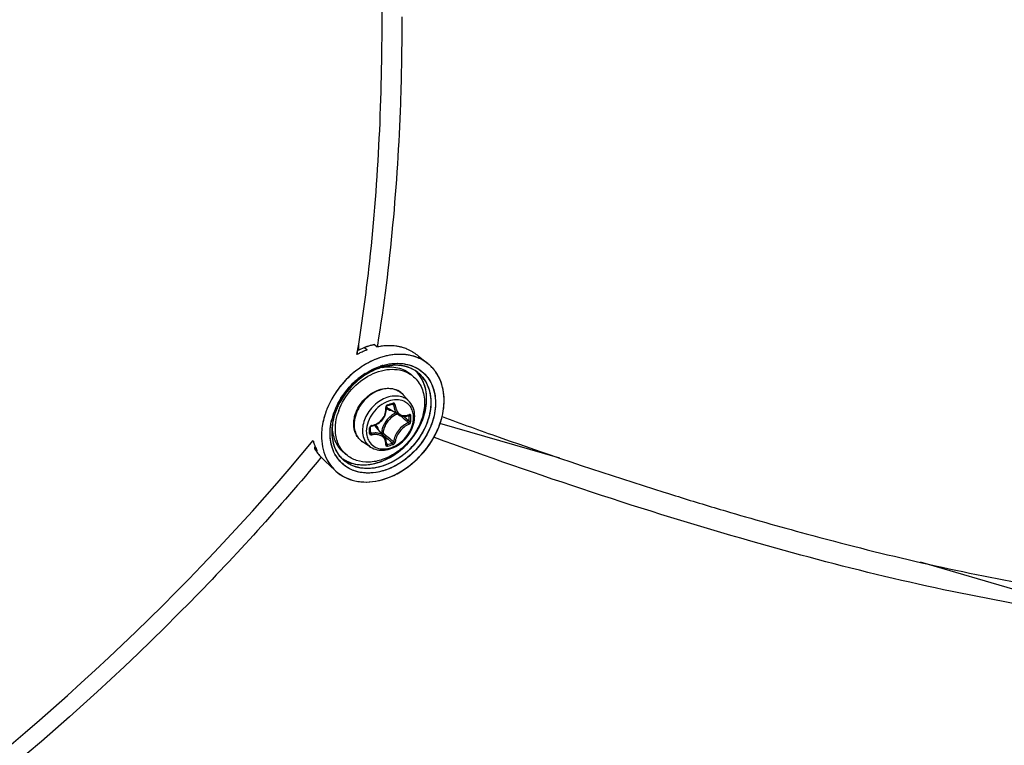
# Model space of a CAD drawing. Header units: millimetres. Extents: x 0 to 420, y 0 to 297.
# Tile 463 of 514: x 365 to 373, y 200 to 206. Entities that reach past the tile are written whole.
import ezdxf

# ---------------------------------------------------------------- set-up
doc = ezdxf.new("R2010")
doc.units = ezdxf.units.MM
doc.header["$LTSCALE"] = 23.1
doc.layers.get('0').update_dxf_attribs({"linetype": 'CONTINUOUS'})

msp = doc.modelspace()

# ---------------------------------------------------------------- linework, layer by layer
at = {"color": 7, "linetype": 'Continuous'}
for p, q in [((367.6266, 203.2138), (367.6326, 203.2492)), ((367.6272, 203.2131), (367.633, 203.2487)), ((367.6415, 203.2532), (367.6326, 203.2492)), ((367.6415, 203.2532), (367.6415, 203.3039)), ((367.6922, 203.2754), (367.6415, 203.2532)), ((367.6922, 203.2754), (367.7168, 203.2552)), ((367.7788, 203.3004), (367.8034, 203.2802)), ((367.8053, 203.2959), (367.8027, 203.2803)), ((367.8056, 203.2954), (367.8031, 203.2798)), ((367.8034, 203.2802), (367.8043, 203.2804)), ((367.8044, 203.2804), (367.8034, 203.2802)), ((367.8044, 203.2804), (367.8034, 203.2802)), ((368.1643, 203.2003), (368.2467, 203.1346)), ((367.8358, 203.0994), (367.8365, 203.0996)), ((367.8358, 203.0993), (367.8365, 203.0994)), ((367.8413, 203.1155), (367.842, 203.1157)), ((367.842, 203.1157), (367.8424, 203.1158)), ((367.8479, 203.1036), (367.8456, 203.1028)), ((367.8479, 203.1036), (367.8457, 203.1029)), ((367.5649, 203.0272), (367.5644, 203.0267)), ((367.6873, 203.0406), (367.6976, 203.0473)), ((368.1219, 203.02), (368.0969, 203.0417)), ((367.9034, 202.807), (367.9031, 202.8069)), ((367.9034, 202.807), (367.9031, 202.8069)), ((368.0868, 202.8001), (368.0315, 202.8626)), ((367.8917, 202.7688), (367.9066, 202.7729)), ((367.9929, 202.6863), (367.9001, 202.7438)), ((367.9359, 202.7815), (367.9471, 202.7755)), ((367.4068, 202.6463), (367.407, 202.6473)), ((368.0332, 202.6739), (368.0356, 202.6719)), ((368.0767, 202.682), (368.0838, 202.6783)), ((368.0805, 202.6839), (368.0796, 202.6832)), ((368.0796, 202.6832), (368.0809, 202.6836)), ((368.0809, 202.6836), (368.0815, 202.6837)), ((368.3704, 202.6718), (368.3704, 202.6719)), ((367.4127, 202.6112), (367.4122, 202.6082)), ((367.4132, 202.6109), (367.4133, 202.6113)), ((367.4135, 202.6109), (367.4135, 202.6113)), ((367.7436, 202.5592), (367.7434, 202.5779)), ((367.7434, 202.5306), (367.7436, 202.5541)), ((367.7436, 202.5541), (367.7436, 202.5592)), ((367.8651, 202.4975), (367.7951, 202.5808)), ((369.3993, 202.3089), (368.3521, 202.6111)), ((367.7435, 202.5375), (367.7528, 202.5251)), ((367.842, 202.5302), (367.8384, 202.5292)), ((367.8517, 202.5134), (367.8673, 202.5001)), ((367.8673, 202.5001), (367.8851, 202.4851)), ((368.3035, 202.4895), (368.2985, 202.4913)), ((368.3036, 202.4893), (368.2986, 202.4912)), ((367.258, 202.4201), (367.2562, 202.3941)), ((367.2562, 202.3941), (367.2798, 202.372)), ((367.2794, 202.3728), (367.2798, 202.372)), ((367.2798, 202.372), (367.2794, 202.3727)), ((367.7454, 202.4058), (367.6757, 202.4517)), ((367.8829, 202.4292), (367.8838, 202.4284)), ((367.8836, 202.4363), (367.8896, 202.4281)), ((367.8838, 202.4284), (367.8847, 202.4279)), ((367.2725, 202.3671), (367.272, 202.3678)), ((367.2726, 202.3671), (367.2721, 202.3679)), ((367.2995, 202.3316), (367.3231, 202.3095)), ((367.314, 202.3171), (367.3113, 202.3139)), ((367.3142, 202.317), (367.3115, 202.3138)), ((367.3482, 202.2833), (367.3231, 202.3095)), ((367.5327, 202.3397), (367.5077, 202.3613)), ((367.3482, 202.2833), (367.4372, 202.1999)), ((367.4408, 202.1965), (367.4415, 202.1959)), ((367.4409, 202.1966), (367.4415, 202.196)), ((370.307, 202.0126), (370.3399, 202.0023)), ((370.3399, 202.0023), (370.4087, 201.9809)), ((370.828, 201.8538), (370.847, 201.8483)), ((370.828, 201.8538), (370.8471, 201.8482)), ((373.4283, 201.1458), (372.5505, 201.3992))]:
    msp.add_line(p, q, dxfattribs=at)
for points in [[(367.7543, 202.5893), (367.7639, 202.5911), (367.7766, 202.5947), (367.789, 202.5993), (367.8009, 202.605), (367.8124, 202.6118), (367.8233, 202.6195), (367.8336, 202.6282), (367.843, 202.6376), (367.8517, 202.6479), (367.8594, 202.6588), (367.8662, 202.6702), (367.8719, 202.6822), (367.8766, 202.6945), (367.8802, 202.7071), (367.8826, 202.7199), (367.8838, 202.7328), (367.8838, 202.7457)], [(367.8838, 202.7457), (367.8829, 202.7562), (367.883, 202.7576), (367.8832, 202.7591), (367.8837, 202.7607), (367.8843, 202.7622), (367.8852, 202.7637), (367.8862, 202.765), (367.8873, 202.7662), (367.8886, 202.7672), (367.8899, 202.768), (367.8912, 202.7686), (367.8917, 202.7688)], [(367.9066, 202.7729), (367.9155, 202.7754), (367.9243, 202.778), (367.9391, 202.7824)], [(367.9391, 202.7824), (367.9397, 202.7826), (367.9407, 202.7827), (367.9417, 202.7826), (367.9424, 202.7824), (367.9427, 202.7823)], [(367.9928, 202.6863), (367.9966, 202.6841), (368.0049, 202.6801), (368.0138, 202.677), (368.023, 202.675), (368.0325, 202.6739)], [(368.0325, 202.6739), (368.0423, 202.6739), (368.0522, 202.675), (368.0622, 202.6771), (368.0722, 202.6802), (368.0796, 202.6832)], [(367.7434, 202.5779), (367.7435, 202.5787), (367.7437, 202.58), (367.7442, 202.5814), (367.7449, 202.5828), (367.7458, 202.5841), (367.7469, 202.5854), (367.7481, 202.5865), (367.7495, 202.5874), (367.7509, 202.5882), (367.7524, 202.5888), (367.7538, 202.5892), (367.7543, 202.5893)], [(367.7441, 202.5282), (367.7438, 202.5287), (367.7436, 202.5294), (367.7434, 202.5302), (367.7434, 202.5306)], [(367.8783, 202.475), (367.8745, 202.4833), (367.8698, 202.4912), (367.8651, 202.4974)], [(367.883, 202.4301), (367.8837, 202.4373), (367.8839, 202.4472), (367.883, 202.4568), (367.8812, 202.4661), (367.8783, 202.475)], [(367.8829, 202.4292), (367.8829, 202.4292), (367.883, 202.4291), (367.883, 202.4292), (367.8829, 202.4296), (367.883, 202.4301)]]:
    msp.add_lwpolyline(points, dxfattribs=at)
for centre, radius, start, end in [((353.4874, 205.5331), 14.3288, 350.82654, 351.04884), ((367.9579, 202.6111), 0.6879, 114.68957, 116.31311), ((367.9459, 202.6379), 0.6585, 110.36009, 114.71119), ((367.9114, 202.6842), 0.6305, 108.95389, 110.34495), ((367.9072, 202.6963), 0.6177, 107.54389, 108.95409), ((367.9033, 202.7088), 0.6045, 106.11321, 107.54385), ((367.8997, 202.7214), 0.5915, 104.66174, 106.1133), ((367.8964, 202.7338), 0.5786, 103.18877, 104.66168), ((367.8934, 202.7465), 0.5656, 101.69342, 103.18896), ((367.9144, 202.7443), 0.5473, 98.97336, 101.60411), ((367.9145, 202.7442), 0.5474, 98.97338, 101.60248), ((367.9116, 202.7619), 0.5295, 96.68885, 98.9718), ((367.9116, 202.7619), 0.5294, 96.68859, 98.97178), ((367.9094, 202.7815), 0.5098, 93.83181, 96.69279), ((367.908, 202.8019), 0.4893, 91.47375, 93.8283), ((367.908, 202.8019), 0.4893, 91.47363, 93.82851), ((367.9075, 202.821), 0.4702, 88.36668, 91.47661), ((367.908, 202.8379), 0.4533, 85.9726, 88.36178), ((367.9092, 202.8546), 0.4366, 82.54847, 85.97843), ((367.9112, 202.8702), 0.4208, 80.19663, 82.54105), ((367.9136, 202.8838), 0.407, 76.21093, 80.20309), ((367.9163, 202.8953), 0.3952, 74.16715, 76.20089), ((367.9207, 202.9101), 0.3798, 67.92227, 74.19358), ((367.8354, 202.7709), 0.5414, 59.30364, 65.09671), ((367.854, 202.8031), 0.5043, 58.49164, 59.24537), ((367.8585, 202.8105), 0.4956, 57.72279, 58.49169), ((367.9653, 202.5961), 0.7045, 116.31567, 118.73655), ((368.0181, 202.8419), 0.3717, 66.70874, 67.7143), ((367.9882, 202.6104), 0.5128, 107.21509, 110.38522), ((367.9905, 202.6055), 0.5181, 109.0704, 110.43081), ((367.9858, 202.6178), 0.505, 106.88718, 109.02169), ((367.9853, 202.6204), 0.5023, 107.31978, 109.07261), ((368.0014, 202.6035), 0.5364, 107.2419, 108.75764), ((367.9807, 202.6351), 0.4869, 106.11326, 107.31707), ((367.9835, 202.6255), 0.4969, 106.09973, 107.2046), ((367.9168, 202.6996), 0.408, 100.97688, 101.35136), ((367.9827, 202.6278), 0.4945, 106.06174, 106.88266), ((367.916, 202.7038), 0.4037, 99.98845, 100.97797), ((367.996, 202.6212), 0.518, 106.11336, 107.38578), ((367.9792, 202.6402), 0.4817, 105.9539, 106.11066), ((367.9809, 202.6341), 0.488, 105.11803, 106.06203), ((367.9785, 202.6427), 0.4791, 105.11313, 105.95451), ((367.9806, 202.6353), 0.4867, 104.83782, 105.82661), ((367.9792, 202.6404), 0.4814, 104.29817, 105.11776), ((367.9778, 202.6456), 0.4761, 104.81712, 105.11256), ((367.9729, 202.6668), 0.4543, 97.79946, 104.90926), ((367.9757, 202.6536), 0.4678, 102.17354, 104.82413), ((367.9765, 202.6513), 0.4702, 102.20598, 104.30323), ((367.9711, 202.6753), 0.4456, 97.72424, 102.18987), ((367.9707, 202.6793), 0.4416, 97.02561, 102.2393), ((367.967, 202.7063), 0.4143, 94.73186, 97.73086), ((367.9686, 202.6928), 0.4279, 96.96922, 97.69949), ((367.9664, 202.7122), 0.4084, 93.52504, 96.99907), ((367.9674, 202.7032), 0.4175, 94.7478, 96.97546), ((367.965, 202.7323), 0.3883, 88.61528, 94.76342), ((367.9663, 202.7155), 0.4051, 93.53633, 94.74277), ((367.9652, 202.7368), 0.3838, 88.61941, 93.56762), ((367.965, 202.7379), 0.3827, 87.98349, 93.5437), ((367.9654, 202.7532), 0.3673, 87.95913, 88.58408), ((367.9655, 202.759), 0.3616, 84.94771, 88.58318), ((367.9657, 202.7622), 0.3584, 84.9412, 87.96883), ((367.9657, 202.7627), 0.3579, 84.14986, 87.9618), ((367.9665, 202.7714), 0.3491, 84.13136, 84.93123), ((367.9679, 202.7839), 0.3366, 78.44528, 84.97884), ((367.9681, 202.7856), 0.3348, 78.43091, 84.164), ((367.9683, 202.7866), 0.3339, 77.96562, 84.17412), ((367.9706, 202.7985), 0.3217, 77.91771, 78.39418), ((367.9723, 202.8067), 0.3134, 74.42201, 78.40695), ((367.9722, 202.8058), 0.3143, 74.44279, 77.92903), ((367.9727, 202.8081), 0.3119, 73.90672, 77.93425), ((367.9741, 202.8129), 0.3069, 73.90758, 74.4307), ((367.9762, 202.8204), 0.2991, 66.87109, 74.43713), ((367.9767, 202.8216), 0.2979, 66.58429, 73.91867), ((367.9769, 202.8221), 0.2972, 66.85955, 73.93455), ((367.9798, 202.8293), 0.2895, 66.54335, 66.82561), ((367.9807, 202.8314), 0.2872, 63.20249, 66.83908), ((367.9807, 202.8313), 0.2874, 63.86204, 66.55225), ((367.9811, 202.8323), 0.2863, 63.18545, 66.54887), ((367.9822, 202.8344), 0.2839, 62.93266, 63.85828), ((367.9826, 202.8352), 0.283, 62.92109, 63.17919), ((367.9867, 202.8428), 0.2744, 51.44966, 62.96675), ((367.9868, 202.843), 0.2742, 51.45353, 62.98167), ((367.9442, 202.8655), 0.2832, 42.60211, 45.71581), ((367.9438, 202.8651), 0.2837, 42.65384, 45.69266), ((368.0296, 202.8629), 0.3478, 49.06362, 51.38133), ((368.0297, 202.863), 0.3475, 49.43387, 51.39061), ((368.0298, 202.8631), 0.3474, 49.4293, 51.38417), ((368.03, 202.8633), 0.3471, 49.06201, 49.42875), ((368.0302, 202.8636), 0.3468, 48.36292, 49.43332), ((368.0292, 202.8625), 0.3483, 44.96524, 49.05918), ((368.0299, 202.8632), 0.3473, 48.3608, 49.06306), ((368.0282, 202.8614), 0.3498, 41.21829, 48.34923), ((368.0294, 202.8627), 0.348, 44.96154, 48.35842), ((368.0274, 202.8607), 0.3509, 41.90395, 44.96067), ((368.0275, 202.8608), 0.3507, 41.9065, 44.96465), ((368.0248, 202.8584), 0.3543, 37.77973, 41.90292), ((368.026, 202.8594), 0.3527, 41.22612, 41.90576), ((368.025, 202.8586), 0.354, 39.52411, 41.22544), ((368.0252, 202.8587), 0.3538, 39.52175, 41.22413), ((368.0216, 202.8559), 0.3583, 34.72676, 39.51368), ((368.0235, 202.8573), 0.356, 37.78559, 39.52394), ((368.0219, 202.8561), 0.3581, 35.68385, 37.78205), ((368.0215, 202.8558), 0.3586, 35.24001, 37.78436), ((368.0203, 202.8549), 0.36, 35.23776, 35.68506), ((368.0193, 202.8543), 0.3612, 34.73195, 35.23773), ((368.0199, 202.8547), 0.3604, 34.72691, 35.24162), ((368.013, 202.85), 0.3688, 29.51432, 34.7143), ((368.0184, 202.8536), 0.3623, 34.16445, 34.73339), ((368.019, 202.854), 0.3616, 34.16025, 34.72678), ((368.0849, 202.4569), 0.7065, 132.39492, 148.85272), ((368.0812, 202.4607), 0.7011, 132.45199, 133.35067), ((368.0656, 202.4786), 0.6774, 122.9089, 132.42734), ((368.0744, 202.4683), 0.6909, 130.90081, 132.28464), ((368.065, 202.4796), 0.6763, 123.94442, 130.92044), ((367.9555, 202.8278), 0.2542, 49.1138, 56.51182), ((367.9429, 202.8643), 0.2849, 42.00251, 42.65523), ((367.9433, 202.8647), 0.2844, 41.99977, 42.60766), ((367.9433, 202.8647), 0.2844, 41.99938, 42.60345), ((367.9404, 202.8622), 0.2882, 34.71844, 41.98672), ((367.9777, 202.8329), 0.2877, 34.74605, 51.27615), ((368.0126, 202.8498), 0.3692, 29.51431, 34.14524), ((368.0177, 202.8531), 0.3632, 33.67121, 34.16448), ((368.0855, 202.4565), 0.7072, 133.37193, 148.60655), ((368.0644, 202.4699), 0.6822, 148.64734, 151.20639), ((368.0598, 202.4729), 0.6767, 148.91513, 151.21155), ((367.9825, 202.577), 0.2433, 109.03878, 109.22932), ((367.9162, 202.7605), 0.1539, 50.53518, 52.38989), ((367.9164, 202.7607), 0.1537, 47.20358, 50.53486), ((367.9158, 202.7602), 0.1545, 41.53019, 47.1948), ((368.043, 202.4665), 0.731, 158.19173, 158.5612), ((368.0475, 202.4647), 0.7359, 157.47069, 158.15358), ((368.0478, 202.4646), 0.7362, 157.55088, 158.15746), ((368.0629, 202.4582), 0.7526, 153.66759, 157.53994), ((367.9857, 202.5047), 0.596, 158.99976, 166.16237), ((368.0013, 202.499), 0.6125, 158.95151, 161.75789), ((368.009, 202.4964), 0.6207, 158.90447, 160.88953), ((368.0078, 202.4968), 0.6194, 158.58314, 159.04535), ((368.0236, 202.4904), 0.6365, 155.97088, 158.95168), ((368.023, 202.491), 0.6357, 155.90818, 158.90176), ((368.0191, 202.4922), 0.6317, 156.16532, 158.5763), ((367.9929, 202.5097), 0.5895, 159.57126, 160.51161), ((368.0086, 202.5035), 0.6065, 155.31245, 159.59727), ((368.0031, 202.5059), 0.6004, 155.32834, 159.63108), ((368.0078, 202.504), 0.6055, 155.35519, 159.55834), ((368.0393, 202.4833), 0.6537, 153.26299, 156.1636), ((368.0364, 202.4848), 0.6504, 155.0538, 155.97876), ((368.0316, 202.4872), 0.645, 154.64794, 155.91325), ((368.0405, 202.4829), 0.6549, 154.55997, 155.05432), ((368.0346, 202.4858), 0.6484, 153.67747, 154.64832), ((368.0452, 202.4806), 0.6602, 153.25461, 154.55894), ((368.0378, 202.4842), 0.652, 153.18809, 153.67746), ((368.0527, 202.4768), 0.6686, 151.21134, 153.25338), ((368.0483, 202.4788), 0.6637, 151.20791, 153.18386), ((367.9463, 202.5477), 0.5108, 159.68136, 163.43785), ((368.0194, 202.4988), 0.6182, 153.67667, 155.36641), ((368.0233, 202.4967), 0.6227, 153.68606, 155.34026), ((368.0266, 202.4954), 0.6262, 153.70832, 155.32848), ((368.0364, 202.4903), 0.6372, 151.52143, 153.68459), ((368.0352, 202.4911), 0.6358, 151.56353, 153.7075), ((368.0298, 202.4936), 0.6299, 151.50629, 153.67176), ((367.9473, 202.8201), 0.0898, 224.14979, 225.13489), ((367.9476, 202.8204), 0.0901, 225.16768, 238.19258), ((367.3617, 204.7083), 2.0045, 285.39308, 286.80749), ((367.945, 202.5149), 0.5541, 166.34963, 168.42906), ((367.9762, 202.5071), 0.5862, 161.83572, 166.32891), ((367.9716, 202.5087), 0.5813, 161.7466, 166.30499), ((367.9987, 202.5), 0.6098, 160.89228, 161.8603), ((368.0622, 202.5006), 0.2113, 135.09832, 148.10442), ((368.0485, 202.5185), 0.202, 114.0645, 126.40526), ((359.8959, 193.1122), 12.5417, 49.56104, 49.72441), ((360.631, 193.9736), 11.4092, 49.26308, 49.56466), ((360.0525, 193.1756), 12.4061, 49.65654, 49.94798), ((368.0381, 202.7866), 0.1071, 290.31697, 292.26307), ((368.0369, 202.7896), 0.1103, 292.2624, 294.07545), ((366.6185, 202.6546), 1.4654, 0.00233, 0.92882), ((366.6672, 202.6546), 1.4168, 359.05537, 0.00295), ((366.6202, 202.6537), 1.4783, 0.0024, 0.92888), ((366.6693, 202.6537), 1.4292, 359.05547, 0.00301), ((367.8844, 202.5355), 0.4778, 172.64471, 173.57211), ((367.8937, 202.5346), 0.4871, 171.3008, 173.56782), ((367.8921, 202.5346), 0.4855, 172.51311, 173.57043), ((367.8952, 202.5341), 0.4887, 170.97154, 172.64113), ((367.9021, 202.5333), 0.4956, 170.96035, 172.51148), ((367.8103, 202.5889), 0.3977, 177.20028, 179.98875), ((367.8208, 202.5885), 0.4082, 176.85735, 177.21095), ((365.5962, 202.5493), 2.1407, 0.00233, 0.64253), ((365.6762, 202.5493), 2.0607, 359.34524, 0.00194), ((367.7596, 202.5735), 0.0216, 99.06376, 106.76369), ((367.726, 202.5228), 0.0902, 40.02572, 53.88647), ((367.7108, 202.5225), 0.1114, 16.50857, 23.3442), ((367.6382, 202.8599), 0.7565, 333.67652, 336.5845), ((367.6397, 202.8592), 0.7548, 333.98554, 336.58777), ((367.6567, 202.5714), 0.4268, 194.79108, 196.49377), ((367.7407, 202.5306), 0.00271, 351.60329, 359.32144), ((375.5079, 211.6144), 11.8794, 229.89404, 230.16205), ((374.998, 210.9067), 11.0235, 229.81565, 230.16603), ((374.5595, 210.4772), 10.3986, 230.16047, 230.51372), ((367.6185, 202.8697), 0.7785, 330.51232, 333.67169), ((367.6178, 202.8701), 0.7793, 330.51223, 333.32698), ((367.6272, 202.8653), 0.7688, 333.03735, 333.33657), ((367.6288, 202.8645), 0.767, 333.33655, 333.68263), ((367.6303, 202.8638), 0.7653, 333.33401, 333.67764), ((367.631, 202.8634), 0.7645, 333.67993, 333.98757), ((367.6324, 202.8627), 0.7629, 333.67772, 333.98992), ((367.6333, 202.8623), 0.762, 333.98758, 334.25893), ((367.6471, 202.5685), 0.4168, 196.49137, 199.11174), ((367.647, 202.5685), 0.4167, 196.49124, 199.11198), ((367.6383, 202.5655), 0.4075, 199.1151, 200.94263), ((367.5816, 202.5724), 0.371, 208.72649, 210.70742), ((367.6318, 202.563), 0.4006, 200.93755, 202.45476), ((367.6237, 202.5597), 0.3918, 202.45022, 205.24081), ((367.5771, 202.5697), 0.3658, 210.70754, 212.70711), ((367.5763, 202.5692), 0.3648, 210.70555, 213.50232), ((367.6127, 202.5544), 0.3796, 205.23839, 208.59709), ((367.6126, 202.5544), 0.3795, 205.23836, 208.59632), ((367.5742, 202.5679), 0.3623, 212.70922, 213.50669), ((367.5148, 203.8152), 1.4368, 285.12112, 287.07727), ((367.5154, 203.8133), 1.4495, 285.13021, 287.08635), ((367.5722, 202.5666), 0.36, 213.64571, 214.72641), ((367.568, 202.5637), 0.3549, 213.62951, 220.83979), ((367.5697, 202.5648), 0.3569, 214.72521, 216.75798), ((367.5669, 202.5627), 0.3535, 216.75852, 218.80436), ((367.5646, 202.5609), 0.3505, 218.80456, 220.86217), ((367.701, 202.4717), 0.3795, 208.25195, 208.50269), ((367.7007, 202.4716), 0.3791, 208.28896, 208.50807), ((367.6928, 202.4671), 0.3701, 208.47923, 214.6989), ((367.7106, 202.4908), 0.3128, 210.79009, 214.71405), ((367.7085, 202.4897), 0.3104, 211.08808, 222.74439), ((367.7044, 202.4866), 0.3052, 214.72363, 222.49614), ((367.6982, 202.5057), 0.286, 212.43965, 214.72904), ((367.6936, 202.5025), 0.2804, 212.39315, 214.45567), ((367.6974, 202.5051), 0.285, 214.19294, 214.45497), ((367.697, 202.5048), 0.2845, 214.45497, 214.71783), ((367.6907, 202.5005), 0.2769, 214.45948, 214.72693), ((367.6962, 202.5043), 0.2836, 214.73191, 215.05701), ((367.6943, 202.503), 0.2813, 214.72695, 215.01924), ((367.6889, 202.4991), 0.2746, 214.9928, 226.78066), ((367.6889, 202.4989), 0.2745, 215.00809, 226.75845), ((367.6591, 202.5361), 0.2812, 231.40531, 232.60241), ((367.659, 202.5359), 0.2809, 231.40635, 232.59351), ((367.6602, 202.5376), 0.283, 232.5931, 236.28966), ((367.66, 202.5373), 0.2827, 232.59693, 236.2885), ((367.6617, 202.5398), 0.2857, 236.28886, 238.55735), ((367.6617, 202.5398), 0.2856, 236.28857, 238.56261), ((367.6615, 202.5395), 0.2854, 236.28744, 238.55443), ((367.6992, 202.5319), 0.2543, 221.70798, 229.09647), ((367.6802, 202.4584), 0.3548, 214.70639, 226.77538), ((367.6753, 202.4537), 0.348, 226.8293, 227.79329), ((367.6749, 202.4534), 0.3475, 226.82444, 227.64699), ((367.6748, 202.4532), 0.3473, 226.82953, 227.64514), ((367.6893, 202.6866), 0.5872, 282.31726, 286.1187), ((367.6898, 202.6846), 0.5851, 282.31161, 285.71908), ((367.6867, 202.6963), 0.5972, 285.35535, 285.70945), ((367.6856, 202.6999), 0.601, 285.70949, 286.104), ((367.686, 202.6987), 0.5997, 285.7065, 286.11081), ((367.6803, 202.7178), 0.6196, 286.11887, 289.45337), ((367.6847, 202.7032), 0.6044, 286.1021, 286.47325), ((367.6851, 202.7021), 0.6032, 286.11084, 286.476), ((367.6799, 202.719), 0.6209, 286.48834, 289.45258), ((367.6839, 202.7059), 0.6072, 286.47321, 286.78892), ((380.9398, 235.9719), 35.585, 252.78602, 253.49148)]:
    msp.add_arc(centre, radius, start, end, dxfattribs=at)
for points, knots in [([(367.8458, 206.1139), (367.8458, 206.3629), (367.8284, 207.3953), (367.745, 208.4262), (367.6507, 209.2039)], [0, 0, 0, 0, 0.241202, 1, 1, 1, 1]), ([(368.019, 206.1639), (368.019, 205.9109), (368.0025, 204.9518), (367.9184, 203.9928), (367.8056, 203.2954)], [0, 0, 0, 0, 0.263653, 1, 1, 1, 1]), ([(367.6417, 203.3036), (367.6763, 203.5231), (367.801, 204.4548), (367.8458, 205.3963), (367.8458, 206.1139)], [0, 0, 0, 0, 0.236405, 1, 1, 1, 1]), ([(368.1592, 203.1858), (368.1149, 203.204), (368.0144, 203.2238), (367.8574, 203.2029), (367.7015, 203.1366), (367.6077, 203.0669), (367.5642, 203.0266)], [0, 0, 0, 0, 0.222342, 0.46366, 0.724676, 1, 1, 1, 1]), ([(367.8523, 203.1938), (367.8265, 203.1864), (367.7217, 203.1484), (367.6269, 203.0846), (367.5649, 203.0272)], [0, 0, 0, 0, 0.240548, 1, 1, 1, 1]), ([(368.1581, 203.1863), (368.1122, 203.2049), (368.008, 203.2245), (367.904, 203.2088), (367.8523, 203.1938)], [0, 0, 0, 0, 0.478686, 1, 1, 1, 1]), ([(367.4673, 202.7251), (367.492, 202.7918), (367.5685, 202.9159), (367.7098, 203.0271), (367.8372, 203.0761), (367.9311, 203.0894), (368.0198, 203.0788), (368.0727, 203.0551), (368.0958, 203.0398)], [0, 0, 0, 0, 0.270012, 0.538889, 0.665622, 0.784297, 0.895035, 1, 1, 1, 1]), ([(367.8212, 203.0952), (367.8028, 203.0889), (367.7279, 203.0582), (367.66, 203.0115), (367.6146, 202.9702)], [0, 0, 0, 0, 0.241113, 1, 1, 1, 1]), ([(367.8096, 203.0911), (367.7923, 203.0846), (367.7223, 203.0543), (367.6586, 203.01), (367.6157, 202.9712)], [0, 0, 0, 0, 0.24182, 1, 1, 1, 1]), ([(367.8096, 203.091), (367.7923, 203.0846), (367.7223, 203.0543), (367.6586, 203.01), (367.6158, 202.9713)], [0, 0, 0, 0, 0.241812, 1, 1, 1, 1]), ([(367.6976, 203.0473), (367.709, 203.0547), (367.7545, 203.0821), (367.8036, 203.1037), (367.8413, 203.1155)], [0, 0, 0, 0, 0.256626, 1, 1, 1, 1]), ([(367.8424, 203.1158), (367.9, 203.1337), (368.0168, 203.1497), (368.1305, 203.1109), (368.1751, 203.08)], [0, 0, 0, 0, 0.526189, 1, 1, 1, 1]), ([(367.8459, 203.1014), (367.8912, 203.1093), (367.9613, 203.1094), (368.0452, 203.0793), (368.0811, 203.0554), (368.0969, 203.0417)], [0, 0, 0, 0, 0.519583, 0.762839, 1, 1, 1, 1]), ([(367.8523, 203.1188), (367.9089, 203.1351), (368.024, 203.1485), (368.1856, 203.0908), (368.2926, 202.9588), (368.3247, 202.7841), (368.2856, 202.5963), (368.1547, 202.3647), (367.9799, 202.2345), (367.8524, 202.1976)], [0, 0, 0, 0, 0.121621, 0.231441, 0.339036, 0.455715, 0.58604, 0.726441, 1, 1, 1, 1]), ([(368.1734, 203.0811), (368.2097, 203.0563), (368.2734, 202.9875), (368.3179, 202.8497), (368.3113, 202.6946), (368.2758, 202.5928), (368.2513, 202.5431)], [0, 0, 0, 0, 0.223214, 0.459267, 0.718396, 1, 1, 1, 1]), ([(367.5644, 203.0267), (367.5425, 203.0065), (367.4607, 202.922), (367.397, 202.8197), (367.3643, 202.7381)], [0, 0, 0, 0, 0.253077, 1, 1, 1, 1]), ([(367.5642, 203.0266), (367.5461, 203.0098), (367.4773, 202.94), (367.4209, 202.8578), (367.3884, 202.792)], [0, 0, 0, 0, 0.251571, 1, 1, 1, 1]), ([(367.4555, 202.7774), (367.465, 202.7962), (367.5067, 202.8703), (367.5622, 202.9365), (367.6095, 202.9795)], [0, 0, 0, 0, 0.2481, 1, 1, 1, 1]), ([(368.2512, 203.0037), (368.2813, 202.9603), (368.3209, 202.8511), (368.3087, 202.6719), (368.2352, 202.4937), (368.1105, 202.3384), (367.9509, 202.2256), (367.7757, 202.1707), (367.606, 202.1839), (367.5134, 202.2432), (367.4793, 202.2804)], [0, 0, 0, 0, 0.111601, 0.235694, 0.371611, 0.512961, 0.65114, 0.778817, 0.893431, 1, 1, 1, 1]), ([(368.2141, 202.9969), (368.2419, 202.9567), (368.279, 202.8561), (368.2696, 202.6906), (368.2041, 202.525), (368.0913, 202.3791), (367.9455, 202.2708), (367.784, 202.214), (367.6253, 202.2181), (367.5352, 202.2669), (367.5009, 202.299)], [0, 0, 0, 0, 0.111188, 0.234535, 0.369608, 0.510439, 0.648802, 0.777413, 0.893182, 1, 1, 1, 1]), ([(368.1577, 203.0574), (368.1861, 203.0347), (368.2355, 202.9759), (368.2733, 202.8637), (368.2743, 202.7373), (368.2274, 202.5604), (368.0919, 202.3636), (367.926, 202.2617), (367.8378, 202.2363)], [0, 0, 0, 0, 0.104524, 0.214592, 0.333967, 0.462949, 0.735941, 1, 1, 1, 1]), ([(368.1219, 203.02), (368.1371, 203.0069), (368.1648, 202.9764), (368.2058, 202.9019), (368.217, 202.8361), (368.217, 202.7924)], [0, 0, 0, 0, 0.238021, 0.481682, 1, 1, 1, 1]), ([(368.2242, 202.7255), (368.2371, 202.7851), (368.2427, 202.9042), (368.1911, 203.0145), (368.1546, 203.055)], [0, 0, 0, 0, 0.52857, 1, 1, 1, 1]), ([(368.2242, 202.7255), (368.2371, 202.7851), (368.2427, 202.9042), (368.1911, 203.0145), (368.1546, 203.055)], [0, 0, 0, 0, 0.528563, 1, 1, 1, 1]), ([(368.1577, 203.0574), (368.1888, 203.0325), (368.2423, 202.9664), (368.2777, 202.8399), (368.269, 202.6993), (368.2364, 202.6072), (368.2142, 202.5623)], [0, 0, 0, 0, 0.222971, 0.459982, 0.719377, 1, 1, 1, 1]), ([(368.2242, 202.7255), (368.2357, 202.7788), (368.2424, 202.8847), (368.2053, 202.986), (368.1773, 203.0263)], [0, 0, 0, 0, 0.526211, 1, 1, 1, 1]), ([(368.3704, 202.6717), (368.3868, 202.739), (368.3986, 202.8732), (368.3544, 203.0027), (368.3199, 203.0545)], [0, 0, 0, 0, 0.526874, 1, 1, 1, 1]), ([(368.3704, 202.6719), (368.3857, 202.7345), (368.3978, 202.8591), (368.3626, 202.981), (368.3339, 203.0317)], [0, 0, 0, 0, 0.525255, 1, 1, 1, 1]), ([(368.3704, 202.6718), (368.3857, 202.7344), (368.3978, 202.8591), (368.3627, 202.981), (368.3339, 203.0317)], [0, 0, 0, 0, 0.525179, 1, 1, 1, 1]), ([(368.0102, 202.8825), (367.9939, 202.895), (367.9545, 202.9141), (367.887, 202.9195), (367.8164, 202.9031), (367.7482, 202.8669), (367.6878, 202.814), (367.6262, 202.7299), (367.6017, 202.6522), (367.6017, 202.6022)], [0, 0, 0, 0, 0.104897, 0.216899, 0.338904, 0.47012, 0.607003, 0.744549, 1, 1, 1, 1]), ([(367.6064, 202.6727), (367.619, 202.7224), (367.6702, 202.816), (367.7554, 202.88), (367.8029, 202.8995)], [0, 0, 0, 0, 0.499995, 1, 1, 1, 1]), ([(367.8029, 202.8995), (367.8234, 202.908), (367.8653, 202.92), (367.9291, 202.9204), (367.9872, 202.9018), (368.0187, 202.877), (368.0315, 202.8626)], [0, 0, 0, 0, 0.270574, 0.524505, 0.765155, 1, 1, 1, 1]), ([(368.0174, 202.8443), (367.9997, 202.8497), (367.961, 202.8546), (367.9015, 202.8453), (367.8423, 202.8204), (367.7688, 202.7689), (367.6988, 202.6804), (367.6745, 202.5924), (367.6745, 202.5502)], [0, 0, 0, 0, 0.108641, 0.225762, 0.35139, 0.483442, 0.751147, 1, 1, 1, 1]), ([(367.9024, 202.8067), (367.8755, 202.7973), (367.8235, 202.7682), (367.7429, 202.6868), (367.7083, 202.6003), (367.7083, 202.5445)], [0, 0, 0, 0, 0.249772, 0.51087, 1, 1, 1, 1]), ([(368.0362, 202.8062), (368.0166, 202.8148), (367.9709, 202.8234), (367.9257, 202.8147), (367.9034, 202.807)], [0, 0, 0, 0, 0.475968, 1, 1, 1, 1]), ([(368.0868, 202.8001), (368.0777, 202.8103), (368.0563, 202.8286), (368.0307, 202.8402), (368.0174, 202.8443)], [0, 0, 0, 0, 0.49562, 1, 1, 1, 1]), ([(368.1212, 202.6637), (368.1212, 202.6794), (368.1178, 202.7098), (368.101, 202.7515), (368.0734, 202.7852), (368.0491, 202.8005), (368.0362, 202.8062)], [0, 0, 0, 0, 0.267263, 0.518158, 0.759229, 1, 1, 1, 1]), ([(367.3645, 202.7385), (367.3584, 202.7232), (367.3366, 202.6632), (367.3231, 202.6), (367.3189, 202.5528)], [0, 0, 0, 0, 0.257588, 1, 1, 1, 1]), ([(367.3626, 202.7337), (367.3567, 202.7189), (367.336, 202.6603), (367.323, 202.5989), (367.3189, 202.553)], [0, 0, 0, 0, 0.257376, 1, 1, 1, 1]), ([(367.5126, 202.2961), (367.5409, 202.2788), (367.606, 202.2533), (367.754, 202.2448), (367.948, 202.316), (368.1314, 202.4875), (368.2065, 202.6443), (368.2242, 202.7255)], [0, 0, 0, 0, 0.105314, 0.217372, 0.465395, 0.735981, 1, 1, 1, 1]), ([(368.217, 202.7924), (368.217, 202.7083), (368.1752, 202.5779), (368.0704, 202.438), (367.9681, 202.3507), (367.853, 202.2925), (367.7345, 202.2684), (367.6226, 202.2818), (367.5587, 202.3172), (367.5327, 202.3397)], [0, 0, 0, 0, 0.256473, 0.394543, 0.531644, 0.662632, 0.784011, 0.89531, 1, 1, 1, 1]), ([(367.7562, 202.5948), (367.7739, 202.5977), (367.809, 202.6108), (367.8507, 202.6479), (367.8763, 202.6972), (367.8797, 202.734), (367.8776, 202.7514)], [0, 0, 0, 0, 0.24849, 0.504031, 0.757203, 1, 1, 1, 1]), ([(367.8024, 202.2685), (367.9047, 202.2981), (368.0923, 202.4234), (368.2013, 202.6202), (368.2242, 202.7255)], [0, 0, 0, 0, 0.496993, 1, 1, 1, 1]), ([(367.8938, 202.7757), (367.8888, 202.7743), (367.88, 202.7674), (367.877, 202.7565), (367.8776, 202.7514)], [0, 0, 0, 0, 0.497141, 1, 1, 1, 1]), ([(367.8776, 202.7513), (367.8791, 202.7518), (367.8812, 202.7525), (367.8831, 202.7546), (367.883, 202.7555)], [0, 0, 0, 0, 0.63264, 1, 1, 1, 1]), ([(367.8837, 202.7438), (367.887, 202.7414), (367.901, 202.7324), (367.9173, 202.7272), (367.9297, 202.7254)], [0, 0, 0, 0, 0.245283, 1, 1, 1, 1]), ([(367.8938, 202.7757), (367.8939, 202.7748), (367.894, 202.7725), (367.8933, 202.7692), (367.8917, 202.7688)], [0, 0, 0, 0, 0.348, 1, 1, 1, 1]), ([(367.9413, 202.7894), (367.9414, 202.7885), (367.9415, 202.7862), (367.9407, 202.7829), (367.9391, 202.7824)], [0, 0, 0, 0, 0.339767, 1, 1, 1, 1]), ([(367.9605, 202.7753), (367.9602, 202.7798), (367.9569, 202.787), (367.9482, 202.7905), (367.9435, 202.79), (367.9413, 202.7894)], [0, 0, 0, 0, 0.502703, 0.74499, 1, 1, 1, 1]), ([(367.9471, 202.7755), (367.947, 202.7762), (367.9465, 202.7789), (367.9445, 202.7813), (367.9427, 202.7823)], [0, 0, 0, 0, 0.264576, 1, 1, 1, 1]), ([(367.9471, 202.7755), (367.9481, 202.7572), (367.9556, 202.7226), (367.9791, 202.6949), (367.9928, 202.6863)], [0, 0, 0, 0, 0.531229, 1, 1, 1, 1]), ([(367.9605, 202.7752), (367.9581, 202.7746), (367.9536, 202.7742), (367.949, 202.7746), (367.9471, 202.7755)], [0, 0, 0, 0, 0.5364, 1, 1, 1, 1]), ([(367.9605, 202.7753), (367.9612, 202.7629), (367.9655, 202.7391), (367.9819, 202.7082), (368.007, 202.6868), (368.0277, 202.6811), (368.038, 202.6804)], [0, 0, 0, 0, 0.279104, 0.533854, 0.769255, 1, 1, 1, 1]), ([(368.1311, 202.6749), (368.1311, 202.6979), (368.1244, 202.7434), (368.1014, 202.7836), (368.0868, 202.8001)], [0, 0, 0, 0, 0.512429, 1, 1, 1, 1]), ([(368.1774, 202.5933), (368.1827, 202.604), (368.2022, 202.6466), (368.2168, 202.6914), (368.2242, 202.7255)], [0, 0, 0, 0, 0.255254, 1, 1, 1, 1]), ([(367.4435, 202.3281), (367.4166, 202.3722), (367.383, 202.4799), (367.3933, 202.5907), (367.4068, 202.6463)], [0, 0, 0, 0, 0.474035, 1, 1, 1, 1]), ([(367.4402, 202.7149), (367.437, 202.7063), (367.4253, 202.6723), (367.4168, 202.6372), (367.4126, 202.6108)], [0, 0, 0, 0, 0.255567, 1, 1, 1, 1]), ([(367.4402, 202.7149), (367.437, 202.7063), (367.4253, 202.6725), (367.4169, 202.6375), (367.4127, 202.6112)], [0, 0, 0, 0, 0.255551, 1, 1, 1, 1]), ([(367.4376, 202.5674), (367.4376, 202.5777), (367.4393, 202.6202), (367.4475, 202.6624), (367.4567, 202.6933)], [0, 0, 0, 0, 0.242407, 1, 1, 1, 1]), ([(367.5981, 202.6079), (367.5981, 202.6132), (367.5988, 202.635), (367.6024, 202.6567), (367.6064, 202.6727)], [0, 0, 0, 0, 0.244438, 1, 1, 1, 1]), ([(367.7322, 202.4549), (367.7427, 202.4382), (367.7716, 202.4084), (367.8317, 202.3869), (367.8994, 202.39), (367.9675, 202.4159), (368.0297, 202.4614), (368.0946, 202.5391), (368.1212, 202.6149), (368.1212, 202.6637)], [0, 0, 0, 0, 0.105488, 0.213714, 0.331476, 0.460622, 0.598286, 0.738716, 1, 1, 1, 1]), ([(367.7454, 202.4058), (367.7625, 202.3946), (367.8023, 202.3783), (367.8679, 202.3756), (367.9347, 202.3929), (367.9978, 202.4278), (368.0529, 202.4775), (368.1092, 202.556), (368.1311, 202.6282), (368.1311, 202.6749)], [0, 0, 0, 0, 0.11076, 0.226584, 0.349536, 0.479279, 0.613227, 0.747471, 1, 1, 1, 1]), ([(367.9286, 202.6811), (367.9206, 202.6752), (367.8907, 202.6499), (367.8674, 202.6165), (367.8561, 202.5894)], [0, 0, 0, 0, 0.251119, 1, 1, 1, 1]), ([(367.9801, 202.6943), (367.9739, 202.692), (367.9492, 202.6808), (367.9271, 202.6642), (367.9126, 202.6497)], [0, 0, 0, 0, 0.242416, 1, 1, 1, 1]), ([(368.038, 202.6804), (368.0411, 202.6802), (368.0537, 202.6801), (368.0663, 202.6828), (368.0753, 202.6862)], [0, 0, 0, 0, 0.242499, 1, 1, 1, 1]), ([(368.0765, 202.6185), (368.0776, 202.619), (368.0817, 202.622), (368.0839, 202.6274), (368.0838, 202.6312)], [0, 0, 0, 0, 0.233629, 1, 1, 1, 1]), ([(368.0819, 202.6889), (368.0819, 202.6883), (368.0819, 202.6866), (368.0814, 202.6847), (368.0805, 202.6839)], [0, 0, 0, 0, 0.296838, 1, 1, 1, 1]), ([(368.0838, 202.6783), (368.0838, 202.6789), (368.0837, 202.6809), (368.0826, 202.683), (368.0814, 202.6837)], [0, 0, 0, 0, 0.295427, 1, 1, 1, 1]), ([(368.0983, 202.6777), (368.0983, 202.6817), (368.0959, 202.6884), (368.0878, 202.6907), (368.0838, 202.6897), (368.0819, 202.6889)], [0, 0, 0, 0, 0.500392, 0.734456, 1, 1, 1, 1]), ([(368.0819, 202.606), (368.0841, 202.6069), (368.0927, 202.6123), (368.0982, 202.6225), (368.0983, 202.6301)], [0, 0, 0, 0, 0.2401, 1, 1, 1, 1]), ([(368.0983, 202.6777), (368.096, 202.6767), (368.0909, 202.6761), (368.0858, 202.677), (368.0838, 202.6783)], [0, 0, 0, 0, 0.520163, 1, 1, 1, 1]), ([(368.0983, 202.6301), (368.096, 202.6291), (368.0909, 202.6286), (368.0857, 202.6298), (368.0838, 202.6312)], [0, 0, 0, 0, 0.516682, 1, 1, 1, 1]), ([(368.3197, 202.5314), (368.3252, 202.5428), (368.3457, 202.5882), (368.3616, 202.6357), (368.3704, 202.6718)], [0, 0, 0, 0, 0.254671, 1, 1, 1, 1]), ([(368.3324, 202.5593), (368.3364, 202.5685), (368.3514, 202.6051), (368.3634, 202.643), (368.3704, 202.6717)], [0, 0, 0, 0, 0.253897, 1, 1, 1, 1]), ([(368.3703, 202.6716), (368.5358, 202.6111), (369.1775, 202.3803), (369.8244, 202.1636), (370.307, 202.0126)], [0, 0, 0, 0, 0.258467, 1, 1, 1, 1]), ([(367.319, 202.5534), (367.3168, 202.5298), (367.3142, 202.4406), (367.3357, 202.3496), (367.3668, 202.2919)], [0, 0, 0, 0, 0.265651, 1, 1, 1, 1]), ([(367.3189, 202.553), (367.3168, 202.5294), (367.3142, 202.4404), (367.3357, 202.3497), (367.3667, 202.2921)], [0, 0, 0, 0, 0.265545, 1, 1, 1, 1]), ([(367.3189, 202.5528), (367.3168, 202.5294), (367.3142, 202.441), (367.3354, 202.351), (367.3659, 202.2936)], [0, 0, 0, 0, 0.265433, 1, 1, 1, 1]), ([(367.4427, 202.3294), (367.4177, 202.3708), (367.3854, 202.4705), (367.3916, 202.5739), (367.4022, 202.626)], [0, 0, 0, 0, 0.475713, 1, 1, 1, 1]), ([(367.4097, 202.589), (367.4047, 202.5449), (367.4067, 202.4588), (367.4392, 202.3781), (367.4617, 202.345)], [0, 0, 0, 0, 0.525526, 1, 1, 1, 1]), ([(367.4097, 202.5891), (367.4049, 202.5465), (367.4064, 202.4635), (367.4361, 202.3851), (367.4569, 202.3523)], [0, 0, 0, 0, 0.524813, 1, 1, 1, 1]), ([(367.4096, 202.589), (367.4049, 202.5464), (367.4064, 202.4634), (367.4361, 202.385), (367.4569, 202.3523)], [0, 0, 0, 0, 0.52504, 1, 1, 1, 1]), ([(367.5077, 202.3613), (367.4925, 202.3745), (367.4649, 202.405), (367.4239, 202.4795), (367.4126, 202.5452), (367.4126, 202.589)], [0, 0, 0, 0, 0.238021, 0.481682, 1, 1, 1, 1]), ([(367.5094, 202.3627), (367.4859, 202.3891), (367.4484, 202.4549), (367.4376, 202.5292), (367.4376, 202.5674)], [0, 0, 0, 0, 0.481107, 1, 1, 1, 1]), ([(368.2513, 202.5431), (368.2127, 202.4651), (368.1059, 202.3256), (367.8934, 202.1924), (367.693, 202.167), (367.5571, 202.2131), (367.5029, 202.2549), (367.4805, 202.279)], [0, 0, 0, 0, 0.278581, 0.547647, 0.785737, 0.894485, 1, 1, 1, 1]), ([(368.2142, 202.5623), (368.1787, 202.4906), (368.0812, 202.3619), (367.8871, 202.2364), (367.7033, 202.2073), (367.5755, 202.2431), (367.523, 202.2782), (367.5009, 202.299)], [0, 0, 0, 0, 0.277344, 0.546146, 0.78549, 0.894711, 1, 1, 1, 1]), ([(367.5126, 202.2961), (367.5618, 202.266), (367.6881, 202.2353), (367.8818, 202.2849), (368.0571, 202.4079), (368.1448, 202.5276), (368.1774, 202.5933)], [0, 0, 0, 0, 0.214983, 0.458112, 0.726161, 1, 1, 1, 1]), ([(367.6757, 202.4517), (367.6635, 202.4597), (367.641, 202.4793), (367.6074, 202.53), (367.5981, 202.577), (367.5981, 202.6079)], [0, 0, 0, 0, 0.241984, 0.486768, 1, 1, 1, 1]), ([(367.6017, 202.6022), (367.6017, 202.5722), (367.6105, 202.5268), (367.6427, 202.478), (367.6641, 202.4593), (367.6757, 202.4517)], [0, 0, 0, 0, 0.517982, 0.760912, 1, 1, 1, 1]), ([(367.6745, 202.5502), (367.6745, 202.5429), (367.6758, 202.515), (367.6829, 202.4873), (367.6916, 202.4686)], [0, 0, 0, 0, 0.261199, 1, 1, 1, 1]), ([(367.7083, 202.5445), (367.7083, 202.5284), (367.7119, 202.497), (367.7242, 202.4678), (367.7322, 202.4549)], [0, 0, 0, 0, 0.516185, 1, 1, 1, 1]), ([(367.7534, 202.5942), (367.7487, 202.5928), (367.7405, 202.5872), (367.7367, 202.5778), (367.7368, 202.5733)], [0, 0, 0, 0, 0.515676, 1, 1, 1, 1]), ([(367.7368, 202.5733), (367.7377, 202.5735), (367.7402, 202.5741), (367.7435, 202.5761), (367.7434, 202.5779)], [0, 0, 0, 0, 0.335626, 1, 1, 1, 1]), ([(367.7562, 202.5948), (367.7562, 202.5935), (367.7561, 202.5916), (367.755, 202.5894), (367.7543, 202.5893)], [0, 0, 0, 0, 0.650306, 1, 1, 1, 1]), ([(367.8131, 202.5666), (367.8117, 202.5698), (367.8057, 202.582), (367.7973, 202.5929), (367.7899, 202.5998)], [0, 0, 0, 0, 0.255247, 1, 1, 1, 1]), ([(367.8561, 202.5894), (367.8541, 202.5846), (367.8469, 202.5655), (367.8428, 202.5453), (367.842, 202.5302)], [0, 0, 0, 0, 0.258896, 1, 1, 1, 1]), ([(367.8829, 202.6122), (367.8788, 202.6056), (367.8646, 202.5797), (367.8563, 202.5502), (367.8551, 202.5284)], [0, 0, 0, 0, 0.261592, 1, 1, 1, 1]), ([(368.0765, 202.6185), (368.0598, 202.6124), (368.0271, 202.5931), (367.987, 202.5525), (367.958, 202.5043), (367.9482, 202.4687), (367.9471, 202.4518)], [0, 0, 0, 0, 0.24174, 0.507568, 0.769195, 1, 1, 1, 1]), ([(368.0819, 202.606), (368.0663, 202.6001), (368.0358, 202.5818), (367.9983, 202.5437), (367.971, 202.4986), (367.9616, 202.4653), (367.9604, 202.4495)], [0, 0, 0, 0, 0.241461, 0.507728, 0.769702, 1, 1, 1, 1]), ([(368.0819, 202.606), (368.0821, 202.6096), (368.0805, 202.6144), (368.0773, 202.6179), (368.0765, 202.6185)], [0, 0, 0, 0, 0.766459, 1, 1, 1, 1]), ([(361.9908, 197.9047), (362.4908, 198.217), (364.4126, 199.5243), (366.1371, 201.1278), (367.2446, 202.4625)], [0, 0, 0, 0, 0.253674, 1, 1, 1, 1]), ([(367.6916, 202.4686), (367.6976, 202.4559), (367.7127, 202.4321), (367.7339, 202.4134), (367.7454, 202.4058)], [0, 0, 0, 0, 0.504391, 1, 1, 1, 1]), ([(367.7368, 202.5258), (367.7367, 202.5236), (367.7377, 202.5191), (367.7438, 202.5119), (367.7516, 202.511), (367.7562, 202.512)], [0, 0, 0, 0, 0.245151, 0.483798, 1, 1, 1, 1]), ([(367.7368, 202.5258), (367.7376, 202.5259), (367.7402, 202.5265), (367.7431, 202.5284), (367.7434, 202.5302)], [0, 0, 0, 0, 0.321323, 1, 1, 1, 1]), ([(367.7441, 202.5282), (367.745, 202.527), (367.7478, 202.525), (367.7512, 202.5248), (367.7528, 202.5251)], [0, 0, 0, 0, 0.481798, 1, 1, 1, 1]), ([(367.8651, 202.4975), (367.8593, 202.5043), (367.8446, 202.5165), (367.8171, 202.5271), (367.7855, 202.5303), (367.7638, 202.5275), (367.7528, 202.5251)], [0, 0, 0, 0, 0.222882, 0.461558, 0.720944, 1, 1, 1, 1]), ([(367.7562, 202.512), (367.7562, 202.5144), (367.7554, 202.5189), (367.7539, 202.5233), (367.7528, 202.5251)], [0, 0, 0, 0, 0.526671, 1, 1, 1, 1]), ([(367.8684, 202.4765), (367.8637, 202.4844), (367.8504, 202.499), (367.823, 202.5123), (367.7904, 202.517), (367.7677, 202.5145), (367.7562, 202.512)], [0, 0, 0, 0, 0.221381, 0.457911, 0.717649, 1, 1, 1, 1]), ([(367.8421, 202.5303), (367.8444, 202.5308), (367.8489, 202.5309), (367.8534, 202.5296), (367.8551, 202.5284)], [0, 0, 0, 0, 0.526419, 1, 1, 1, 1]), ([(367.8421, 202.5303), (367.8421, 202.5297), (367.8422, 202.5273), (367.8428, 202.525), (367.8434, 202.5233)], [0, 0, 0, 0, 0.234277, 1, 1, 1, 1]), ([(367.8476, 202.5182), (367.8505, 202.5197), (367.8538, 202.5232), (367.855, 202.5274), (367.8551, 202.5284)], [0, 0, 0, 0, 0.762591, 1, 1, 1, 1]), ([(367.8593, 202.1246), (367.9494, 202.1518), (368.1216, 202.2498), (368.2478, 202.4009), (368.2962, 202.4865)], [0, 0, 0, 0, 0.488775, 1, 1, 1, 1]), ([(367.8776, 202.4256), (367.8789, 202.4345), (367.8789, 202.4523), (367.8728, 202.4692), (367.8684, 202.4765)], [0, 0, 0, 0, 0.513521, 1, 1, 1, 1]), ([(367.8867, 202.1336), (367.9767, 202.1654), (368.1462, 202.2711), (368.2676, 202.4287), (368.3124, 202.5167)], [0, 0, 0, 0, 0.491428, 1, 1, 1, 1]), ([(367.8867, 202.1336), (367.9283, 202.1483), (368.0938, 202.2266), (368.2282, 202.3662), (368.2962, 202.4865)], [0, 0, 0, 0, 0.242219, 1, 1, 1, 1]), ([(373.421, 201.0307), (372.6269, 201.1687), (370.8997, 201.5958), (369.2142, 202.1568), (368.3036, 202.4893)], [0, 0, 0, 0, 0.45396, 1, 1, 1, 1]), ([(367.8776, 202.4256), (367.8774, 202.4237), (367.8776, 202.4197), (367.8827, 202.413), (367.8898, 202.413), (367.8938, 202.4141)], [0, 0, 0, 0, 0.250198, 0.477776, 1, 1, 1, 1]), ([(367.8776, 202.4256), (367.8783, 202.4258), (367.8806, 202.4265), (367.8827, 202.4284), (367.883, 202.4301)], [0, 0, 0, 0, 0.303916, 1, 1, 1, 1]), ([(367.8847, 202.4279), (367.8851, 202.4278), (367.8867, 202.4274), (367.8884, 202.4277), (367.8896, 202.4281)], [0, 0, 0, 0, 0.220787, 1, 1, 1, 1]), ([(367.8938, 202.4141), (367.8941, 202.4166), (367.8933, 202.4216), (367.8912, 202.4263), (367.8896, 202.4281)], [0, 0, 0, 0, 0.510568, 1, 1, 1, 1]), ([(367.9367, 202.4417), (367.938, 202.442), (367.9425, 202.4439), (367.9466, 202.4482), (367.9471, 202.4518)], [0, 0, 0, 0, 0.265099, 1, 1, 1, 1]), ([(367.9413, 202.4278), (367.9416, 202.4303), (367.9407, 202.4354), (367.9385, 202.44), (367.9367, 202.4417)], [0, 0, 0, 0, 0.50766, 1, 1, 1, 1]), ([(367.9413, 202.4278), (367.9438, 202.4285), (367.9526, 202.4329), (367.9599, 202.4422), (367.9604, 202.4495)], [0, 0, 0, 0, 0.257299, 1, 1, 1, 1]), ([(367.9605, 202.4495), (367.9571, 202.4484), (367.9519, 202.4486), (367.9479, 202.4511), (367.9471, 202.4518)], [0, 0, 0, 0, 0.768189, 1, 1, 1, 1]), ([(367.3115, 202.3138), (366.951, 201.8807), (365.4055, 200.1775), (363.5859, 198.7262), (362.1162, 197.804)], [0, 0, 0, 0, 0.245138, 1, 1, 1, 1]), ([(367.8524, 202.1976), (367.7758, 202.1755), (367.6502, 202.1693), (367.5119, 202.2409), (367.4624, 202.2971), (367.4435, 202.3281)], [0, 0, 0, 0, 0.522277, 0.762056, 1, 1, 1, 1]), ([(367.8378, 202.2363), (367.778, 202.219), (367.6554, 202.2067), (367.5417, 202.2607), (367.5009, 202.299)], [0, 0, 0, 0, 0.526815, 1, 1, 1, 1]), ([(367.5127, 202.296), (367.5529, 202.2714), (367.6516, 202.2412), (367.7525, 202.2541), (367.8024, 202.2685)], [0, 0, 0, 0, 0.475533, 1, 1, 1, 1]), ([(367.4408, 202.1965), (367.4871, 202.1543), (367.6113, 202.0929), (367.7474, 202.0984), (367.8146, 202.113)], [0, 0, 0, 0, 0.476596, 1, 1, 1, 1]), ([(367.4415, 202.1959), (367.4878, 202.1539), (367.6118, 202.0929), (367.7475, 202.0984), (367.8146, 202.113)], [0, 0, 0, 0, 0.476561, 1, 1, 1, 1]), ([(367.4415, 202.1959), (367.4911, 202.151), (367.6269, 202.0876), (367.7731, 202.1008), (367.8448, 202.1205)], [0, 0, 0, 0, 0.473977, 1, 1, 1, 1]), ([(370.8471, 201.8482), (371.0814, 201.7789), (371.9441, 201.5342), (372.8185, 201.3275), (373.4611, 201.2139)], [0, 0, 0, 0, 0.27236, 1, 1, 1, 1])]:
    msp.add_open_spline(points, degree=3, knots=knots, dxfattribs=at)
for points in [[(367.7788, 203.3004), (367.7494, 203.2943), (367.7204, 203.2858), (367.6922, 203.2754)], [(368.1643, 203.2003), (368.1512, 203.2108), (368.1374, 203.2206), (368.1232, 203.2296)], [(368.2466, 203.1346), (368.2199, 203.1559), (368.1897, 203.1734), (368.1581, 203.1863)], [(368.2466, 203.1346), (368.2202, 203.1557), (368.1905, 203.173), (368.1592, 203.1858)], [(368.1577, 203.0574), (368.143, 203.0691), (368.127, 203.0793), (368.1102, 203.0878)], [(368.1751, 203.08), (368.2046, 203.0595), (368.2307, 203.0332), (368.2512, 203.0037)], [(367.6079, 202.978), (367.6378, 203.0053), (367.6701, 203.0302), (367.7044, 203.0517)], [(367.6158, 202.9713), (367.56, 202.9208), (367.512, 202.86), (367.4761, 202.7939)], [(367.6157, 202.9712), (367.56, 202.9208), (367.5121, 202.8601), (367.4763, 202.7941)], [(367.6146, 202.9702), (367.5594, 202.92), (367.5119, 202.8597), (367.4763, 202.7941)], [(367.3645, 202.7385), (367.3645, 202.7385), (367.3645, 202.7385), (367.3645, 202.7385)], [(367.3659, 202.2936), (367.3843, 202.2589), (367.4086, 202.2268), (367.4372, 202.1999)], [(367.4632, 202.3428), (367.4742, 202.327), (367.4868, 202.3122), (367.5009, 202.299)]]:
    msp.add_open_spline(points, degree=3, dxfattribs=at)

doc.saveas('drawing.dxf')
